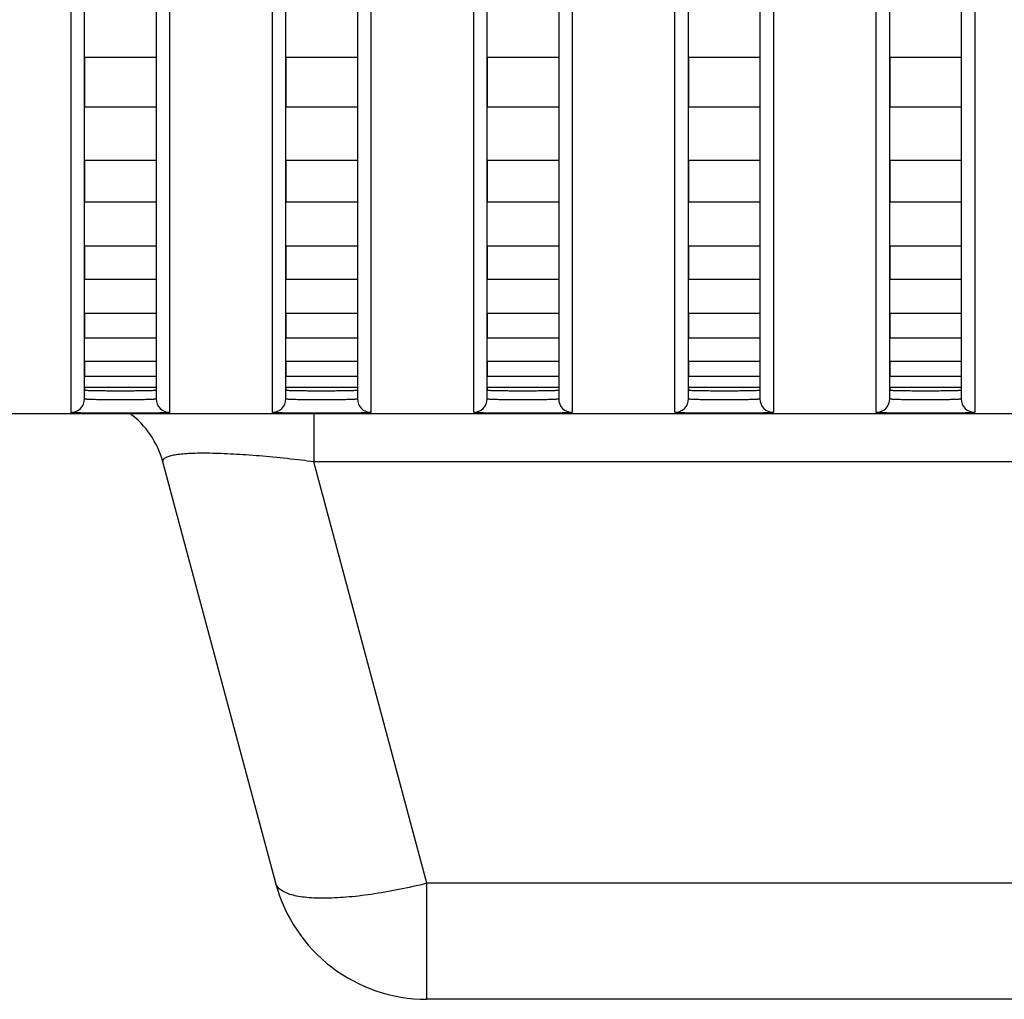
# Model space of a CAD drawing. Header units: millimetres. Extents: x -6054 to 364, y -1866 to 3094.
# Tile 323 of 360: x -3443 to -3421, y 1471 to 1493. Entities that reach past the tile are written whole.
import ezdxf

# ---------------------------------------------------------------- set-up
doc = ezdxf.new("R2010")
doc.units = ezdxf.units.MM
doc.header["$LTSCALE"] = 65.395
doc.layers.get('0').update_dxf_attribs({"linetype": 'CONTINUOUS'})

msp = doc.modelspace()

# ---------------------------------------------------------------- linework, layer by layer
at = {"linetype": 'Continuous'}
for p, q in [((-3441.723, 1484.478), (-3441.723, 1514.359)), ((-3440.123, 1514.359), (-3440.123, 1484.478)), ((-3437.223, 1484.478), (-3437.223, 1514.359)), ((-3435.623, 1514.359), (-3435.623, 1484.478)), ((-3432.723, 1484.478), (-3432.723, 1514.359)), ((-3431.123, 1514.359), (-3431.123, 1484.478)), ((-3428.223, 1484.478), (-3428.223, 1514.359)), ((-3426.623, 1514.359), (-3426.623, 1484.478)), ((-3423.723, 1484.478), (-3423.723, 1514.359)), ((-3422.123, 1514.359), (-3422.123, 1484.478)), ((-3442.023, 1484.178), (-3442.023, 1513.867)), ((-3439.823, 1513.867), (-3439.823, 1484.178)), ((-3437.523, 1484.178), (-3437.523, 1513.867)), ((-3435.323, 1513.867), (-3435.323, 1484.178)), ((-3433.023, 1484.178), (-3433.023, 1513.867)), ((-3430.823, 1513.867), (-3430.823, 1484.178)), ((-3428.523, 1484.178), (-3428.523, 1513.867)), ((-3426.323, 1513.867), (-3426.323, 1484.178)), ((-3424.023, 1484.178), (-3424.023, 1513.867)), ((-3421.823, 1513.867), (-3421.823, 1484.178)), ((-3440.123, 1492.112), (-3441.723, 1492.112)), ((-3440.123, 1492.112), (-3441.723, 1492.112)), ((-3441.723, 1492.112), (-3441.723, 1491.001)), ((-3441.723, 1492.112), (-3441.723, 1491.001)), ((-3440.123, 1492.112), (-3440.123, 1491.001)), ((-3440.123, 1492.112), (-3440.123, 1491.001)), ((-3435.623, 1492.112), (-3437.223, 1492.112)), ((-3435.623, 1492.112), (-3437.223, 1492.112)), ((-3437.223, 1492.112), (-3437.223, 1491.001)), ((-3437.223, 1492.112), (-3437.223, 1491.001)), ((-3435.623, 1492.112), (-3435.623, 1491.001)), ((-3435.623, 1492.112), (-3435.623, 1491.001)), ((-3431.123, 1492.112), (-3432.723, 1492.112)), ((-3431.123, 1492.112), (-3432.723, 1492.112)), ((-3432.723, 1492.112), (-3432.723, 1491.001)), ((-3432.723, 1492.112), (-3432.723, 1491.001)), ((-3431.123, 1492.112), (-3431.123, 1491.001)), ((-3431.123, 1492.112), (-3431.123, 1491.001)), ((-3426.623, 1492.112), (-3428.223, 1492.112)), ((-3426.623, 1492.112), (-3428.223, 1492.112)), ((-3428.223, 1492.112), (-3428.223, 1491.001)), ((-3428.223, 1492.112), (-3428.223, 1491.001)), ((-3426.623, 1492.112), (-3426.623, 1491.001)), ((-3426.623, 1492.112), (-3426.623, 1491.001)), ((-3422.123, 1492.112), (-3423.723, 1492.112)), ((-3422.123, 1492.112), (-3423.723, 1492.112)), ((-3423.723, 1492.112), (-3423.723, 1491.001)), ((-3423.723, 1492.112), (-3423.723, 1491.001)), ((-3422.123, 1492.112), (-3422.123, 1491.001)), ((-3422.123, 1492.112), (-3422.123, 1491.001)), ((-3440.123, 1491.001), (-3441.723, 1491.001)), ((-3440.123, 1491.001), (-3441.723, 1491.001)), ((-3435.623, 1491.001), (-3437.223, 1491.001)), ((-3435.623, 1491.001), (-3437.223, 1491.001)), ((-3431.123, 1491.001), (-3432.723, 1491.001)), ((-3431.123, 1491.001), (-3432.723, 1491.001)), ((-3426.623, 1491.001), (-3428.223, 1491.001)), ((-3426.623, 1491.001), (-3428.223, 1491.001)), ((-3422.123, 1491.001), (-3423.723, 1491.001)), ((-3422.123, 1491.001), (-3423.723, 1491.001)), ((-3440.123, 1489.808), (-3441.723, 1489.808)), ((-3440.123, 1489.808), (-3441.723, 1489.808)), ((-3441.723, 1489.808), (-3441.723, 1488.875)), ((-3441.723, 1489.808), (-3441.723, 1488.875)), ((-3440.123, 1489.808), (-3440.123, 1488.875)), ((-3440.123, 1489.808), (-3440.123, 1488.875)), ((-3435.623, 1489.808), (-3437.223, 1489.808)), ((-3435.623, 1489.808), (-3437.223, 1489.808)), ((-3437.223, 1489.808), (-3437.223, 1488.875)), ((-3437.223, 1489.808), (-3437.223, 1488.875)), ((-3435.623, 1489.808), (-3435.623, 1488.875)), ((-3435.623, 1489.808), (-3435.623, 1488.875)), ((-3431.123, 1489.808), (-3432.723, 1489.808)), ((-3431.123, 1489.808), (-3432.723, 1489.808)), ((-3432.723, 1489.808), (-3432.723, 1488.875)), ((-3432.723, 1489.808), (-3432.723, 1488.875)), ((-3431.123, 1489.808), (-3431.123, 1488.875)), ((-3431.123, 1489.808), (-3431.123, 1488.875)), ((-3426.623, 1489.808), (-3428.223, 1489.808)), ((-3426.623, 1489.808), (-3428.223, 1489.808)), ((-3428.223, 1489.808), (-3428.223, 1488.875)), ((-3428.223, 1489.808), (-3428.223, 1488.875)), ((-3426.623, 1489.808), (-3426.623, 1488.875)), ((-3426.623, 1489.808), (-3426.623, 1488.875)), ((-3422.123, 1489.808), (-3423.723, 1489.808)), ((-3422.123, 1489.808), (-3423.723, 1489.808)), ((-3423.723, 1489.808), (-3423.723, 1488.875)), ((-3423.723, 1489.808), (-3423.723, 1488.875)), ((-3422.123, 1489.808), (-3422.123, 1488.875)), ((-3422.123, 1489.808), (-3422.123, 1488.875)), ((-3440.123, 1488.875), (-3441.723, 1488.875)), ((-3440.123, 1488.875), (-3441.723, 1488.875)), ((-3435.623, 1488.875), (-3437.223, 1488.875)), ((-3435.623, 1488.875), (-3437.223, 1488.875)), ((-3431.123, 1488.875), (-3432.723, 1488.875)), ((-3431.123, 1488.875), (-3432.723, 1488.875)), ((-3426.623, 1488.875), (-3428.223, 1488.875)), ((-3426.623, 1488.875), (-3428.223, 1488.875)), ((-3422.123, 1488.875), (-3423.723, 1488.875)), ((-3422.123, 1488.875), (-3423.723, 1488.875)), ((-3440.123, 1487.894), (-3441.723, 1487.894)), ((-3440.123, 1487.894), (-3441.723, 1487.894)), ((-3441.723, 1487.894), (-3441.723, 1487.148)), ((-3441.723, 1487.894), (-3441.723, 1487.148)), ((-3440.123, 1487.894), (-3440.123, 1487.148)), ((-3440.123, 1487.894), (-3440.123, 1487.148)), ((-3435.623, 1487.894), (-3437.223, 1487.894)), ((-3435.623, 1487.894), (-3437.223, 1487.894)), ((-3437.223, 1487.894), (-3437.223, 1487.148)), ((-3437.223, 1487.894), (-3437.223, 1487.148)), ((-3435.623, 1487.894), (-3435.623, 1487.148)), ((-3435.623, 1487.894), (-3435.623, 1487.148)), ((-3431.123, 1487.894), (-3432.723, 1487.894)), ((-3431.123, 1487.894), (-3432.723, 1487.894)), ((-3432.723, 1487.894), (-3432.723, 1487.148)), ((-3432.723, 1487.894), (-3432.723, 1487.148)), ((-3431.123, 1487.894), (-3431.123, 1487.148)), ((-3431.123, 1487.894), (-3431.123, 1487.148)), ((-3426.623, 1487.894), (-3428.223, 1487.894)), ((-3426.623, 1487.894), (-3428.223, 1487.894)), ((-3428.223, 1487.894), (-3428.223, 1487.148)), ((-3428.223, 1487.894), (-3428.223, 1487.148)), ((-3426.623, 1487.894), (-3426.623, 1487.148)), ((-3426.623, 1487.894), (-3426.623, 1487.148)), ((-3422.123, 1487.894), (-3423.723, 1487.894)), ((-3422.123, 1487.894), (-3423.723, 1487.894)), ((-3423.723, 1487.894), (-3423.723, 1487.148)), ((-3423.723, 1487.894), (-3423.723, 1487.148)), ((-3422.123, 1487.894), (-3422.123, 1487.148)), ((-3422.123, 1487.894), (-3422.123, 1487.148)), ((-3440.123, 1487.148), (-3441.723, 1487.148)), ((-3440.123, 1487.148), (-3441.723, 1487.148)), ((-3435.623, 1487.148), (-3437.223, 1487.148)), ((-3435.623, 1487.148), (-3437.223, 1487.148)), ((-3431.123, 1487.148), (-3432.723, 1487.148)), ((-3431.123, 1487.148), (-3432.723, 1487.148)), ((-3426.623, 1487.148), (-3428.223, 1487.148)), ((-3426.623, 1487.148), (-3428.223, 1487.148)), ((-3422.123, 1487.148), (-3423.723, 1487.148)), ((-3422.123, 1487.148), (-3423.723, 1487.148)), ((-3440.123, 1486.389), (-3441.723, 1486.389)), ((-3440.123, 1486.389), (-3441.723, 1486.389)), ((-3441.723, 1486.389), (-3441.723, 1485.837)), ((-3441.723, 1486.389), (-3441.723, 1485.837)), ((-3440.123, 1486.389), (-3440.123, 1485.837)), ((-3440.123, 1486.389), (-3440.123, 1485.837)), ((-3435.623, 1486.389), (-3437.223, 1486.389)), ((-3435.623, 1486.389), (-3437.223, 1486.389)), ((-3437.223, 1486.389), (-3437.223, 1485.837)), ((-3437.223, 1486.389), (-3437.223, 1485.837)), ((-3435.623, 1486.389), (-3435.623, 1485.837)), ((-3435.623, 1486.389), (-3435.623, 1485.837)), ((-3431.123, 1486.389), (-3432.723, 1486.389)), ((-3431.123, 1486.389), (-3432.723, 1486.389)), ((-3432.723, 1486.389), (-3432.723, 1485.837)), ((-3432.723, 1486.389), (-3432.723, 1485.837)), ((-3431.123, 1486.389), (-3431.123, 1485.837)), ((-3431.123, 1486.389), (-3431.123, 1485.837)), ((-3426.623, 1486.389), (-3428.223, 1486.389)), ((-3426.623, 1486.389), (-3428.223, 1486.389)), ((-3428.223, 1486.389), (-3428.223, 1485.837)), ((-3428.223, 1486.389), (-3428.223, 1485.837)), ((-3426.623, 1486.389), (-3426.623, 1485.837)), ((-3426.623, 1486.389), (-3426.623, 1485.837)), ((-3422.123, 1486.389), (-3423.723, 1486.389)), ((-3422.123, 1486.389), (-3423.723, 1486.389)), ((-3423.723, 1486.389), (-3423.723, 1485.837)), ((-3423.723, 1486.389), (-3423.723, 1485.837)), ((-3422.123, 1486.389), (-3422.123, 1485.837)), ((-3422.123, 1486.389), (-3422.123, 1485.837)), ((-3440.123, 1485.837), (-3441.723, 1485.837)), ((-3440.123, 1485.837), (-3441.723, 1485.837)), ((-3435.623, 1485.837), (-3437.223, 1485.837)), ((-3435.623, 1485.837), (-3437.223, 1485.837)), ((-3431.123, 1485.837), (-3432.723, 1485.837)), ((-3431.123, 1485.837), (-3432.723, 1485.837)), ((-3426.623, 1485.837), (-3428.223, 1485.837)), ((-3426.623, 1485.837), (-3428.223, 1485.837)), ((-3422.123, 1485.837), (-3423.723, 1485.837)), ((-3422.123, 1485.837), (-3423.723, 1485.837)), ((-3440.123, 1485.315), (-3441.723, 1485.315)), ((-3440.123, 1485.315), (-3441.723, 1485.315)), ((-3441.723, 1485.315), (-3441.723, 1484.98)), ((-3441.723, 1485.315), (-3441.723, 1484.98)), ((-3440.123, 1485.315), (-3440.123, 1484.98)), ((-3440.123, 1485.315), (-3440.123, 1484.98)), ((-3435.623, 1485.315), (-3437.223, 1485.315)), ((-3435.623, 1485.315), (-3437.223, 1485.315)), ((-3437.223, 1485.315), (-3437.223, 1484.98)), ((-3437.223, 1485.315), (-3437.223, 1484.98)), ((-3435.623, 1485.315), (-3435.623, 1484.98)), ((-3435.623, 1485.315), (-3435.623, 1484.98)), ((-3431.123, 1485.315), (-3432.723, 1485.315)), ((-3431.123, 1485.315), (-3432.723, 1485.315)), ((-3432.723, 1485.315), (-3432.723, 1484.98)), ((-3432.723, 1485.315), (-3432.723, 1484.98)), ((-3431.123, 1485.315), (-3431.123, 1484.98)), ((-3431.123, 1485.315), (-3431.123, 1484.98)), ((-3426.623, 1485.315), (-3428.223, 1485.315)), ((-3426.623, 1485.315), (-3428.223, 1485.315)), ((-3428.223, 1485.315), (-3428.223, 1484.98)), ((-3428.223, 1485.315), (-3428.223, 1484.98)), ((-3426.623, 1485.315), (-3426.623, 1484.98)), ((-3426.623, 1485.315), (-3426.623, 1484.98)), ((-3422.123, 1485.315), (-3423.723, 1485.315)), ((-3422.123, 1485.315), (-3423.723, 1485.315)), ((-3423.723, 1485.315), (-3423.723, 1484.98)), ((-3423.723, 1485.315), (-3423.723, 1484.98)), ((-3422.123, 1485.315), (-3422.123, 1484.98)), ((-3422.123, 1485.315), (-3422.123, 1484.98)), ((-3440.123, 1484.98), (-3441.723, 1484.98)), ((-3440.123, 1484.98), (-3441.723, 1484.98)), ((-3435.623, 1484.98), (-3437.223, 1484.98)), ((-3435.623, 1484.98), (-3437.223, 1484.98)), ((-3431.123, 1484.98), (-3432.723, 1484.98)), ((-3431.123, 1484.98), (-3432.723, 1484.98)), ((-3426.623, 1484.98), (-3428.223, 1484.98)), ((-3426.623, 1484.98), (-3428.223, 1484.98)), ((-3422.123, 1484.98), (-3423.723, 1484.98)), ((-3422.123, 1484.98), (-3423.723, 1484.98)), ((-3440.123, 1484.731), (-3441.723, 1484.731)), ((-3440.123, 1484.731), (-3441.723, 1484.731)), ((-3441.723, 1484.731), (-3441.723, 1484.678)), ((-3441.723, 1484.731), (-3441.723, 1484.678)), ((-3440.123, 1484.731), (-3440.123, 1484.678)), ((-3440.123, 1484.731), (-3440.123, 1484.678)), ((-3435.623, 1484.731), (-3437.223, 1484.731)), ((-3435.623, 1484.731), (-3437.223, 1484.731)), ((-3437.223, 1484.731), (-3437.223, 1484.678)), ((-3437.223, 1484.731), (-3437.223, 1484.678)), ((-3435.623, 1484.731), (-3435.623, 1484.678)), ((-3435.623, 1484.731), (-3435.623, 1484.678)), ((-3431.123, 1484.731), (-3432.723, 1484.731)), ((-3431.123, 1484.731), (-3432.723, 1484.731)), ((-3432.723, 1484.731), (-3432.723, 1484.678)), ((-3432.723, 1484.731), (-3432.723, 1484.678)), ((-3431.123, 1484.731), (-3431.123, 1484.678)), ((-3431.123, 1484.731), (-3431.123, 1484.678)), ((-3426.623, 1484.731), (-3428.223, 1484.731)), ((-3426.623, 1484.731), (-3428.223, 1484.731)), ((-3428.223, 1484.731), (-3428.223, 1484.678)), ((-3428.223, 1484.731), (-3428.223, 1484.678)), ((-3426.623, 1484.731), (-3426.623, 1484.678)), ((-3426.623, 1484.731), (-3426.623, 1484.678)), ((-3422.123, 1484.731), (-3423.723, 1484.731)), ((-3422.123, 1484.731), (-3423.723, 1484.731)), ((-3423.723, 1484.731), (-3423.723, 1484.678)), ((-3423.723, 1484.731), (-3423.723, 1484.678)), ((-3422.123, 1484.731), (-3422.123, 1484.678)), ((-3422.123, 1484.731), (-3422.123, 1484.678)), ((-4432.673, 1484.154), (-3353.673, 1484.154)), ((-3436.595, 1484.154), (-3436.595, 1483.071)), ((-3437.45, 1473.648), (-3439.975, 1483.071)), ((-3342.59, 1483.071), (-3436.595, 1483.071)), ((-3434.07, 1473.648), (-3436.595, 1483.071)), ((-3398.973, 1473.648), (-3434.07, 1473.648)), ((-3434.07, 1471.054), (-3434.07, 1473.648)), ((-3398.973, 1471.054), (-3434.07, 1471.054))]:
    msp.add_line(p, q, dxfattribs=at)
for centre, radius, start, end in [((-3442.023, 1484.478), 0.3, 269.9896, 359.9896), ((-3439.823, 1484.478), 0.3, 180.0104, 270.0104), ((-3437.523, 1484.478), 0.3, 269.9896, 359.9896), ((-3435.323, 1484.478), 0.3, 180.0104, 270.0104), ((-3433.023, 1484.478), 0.3, 269.9896, 359.9896), ((-3430.823, 1484.478), 0.3, 180.0104, 270.0104), ((-3428.523, 1484.478), 0.3, 269.9896, 359.9896), ((-3426.323, 1484.478), 0.3, 180.0104, 270.0104), ((-3424.023, 1484.478), 0.3, 269.9896, 359.9896), ((-3421.823, 1484.478), 0.3, 180.0104, 270.0104), ((-3441.907, 1482.554), 2, 15, 53.1455), ((-3440.482, 1452.994), 30.327, 82.6346, 83.1761), ((-3434.07, 1474.554), 3.5, 195, 270)]:
    msp.add_arc(centre, radius, start, end, dxfattribs=at)
for points, knots in [([(-3441.723, 1484.678), (-3441.723, 1484.676), (-3441.716, 1484.675), (-3441.706, 1484.673), (-3441.686, 1484.672), (-3441.66, 1484.67), (-3441.626, 1484.668), (-3441.569, 1484.667), (-3441.482, 1484.665), (-3441.362, 1484.663), (-3441.225, 1484.662), (-3441.077, 1484.661), (-3440.923, 1484.661), (-3440.769, 1484.661), (-3440.621, 1484.662), (-3440.484, 1484.663), (-3440.365, 1484.665), (-3440.278, 1484.667), (-3440.22, 1484.668), (-3440.186, 1484.67), (-3440.16, 1484.672), (-3440.14, 1484.673), (-3440.131, 1484.675), (-3440.123, 1484.676), (-3440.123, 1484.678)], [0, 0, 0, 0, 0.002721, 0.01001, 0.021969, 0.038509, 0.059481, 0.084689, 0.146812, 0.222502, 0.308855, 0.402555, 0.5, 0.597445, 0.691145, 0.777498, 0.853188, 0.915311, 0.940519, 0.961491, 0.978031, 0.98999, 0.997279, 1, 1, 1, 1]), ([(-3441.723, 1484.678), (-3441.723, 1484.676), (-3441.716, 1484.675), (-3441.706, 1484.673), (-3441.686, 1484.672), (-3441.66, 1484.67), (-3441.626, 1484.668), (-3441.569, 1484.667), (-3441.482, 1484.665), (-3441.362, 1484.663), (-3441.225, 1484.662), (-3441.077, 1484.661), (-3440.923, 1484.661), (-3440.769, 1484.661), (-3440.621, 1484.662), (-3440.484, 1484.663), (-3440.365, 1484.665), (-3440.278, 1484.667), (-3440.22, 1484.668), (-3440.186, 1484.67), (-3440.16, 1484.672), (-3440.14, 1484.673), (-3440.131, 1484.675), (-3440.123, 1484.676), (-3440.123, 1484.678)], [0, 0, 0, 0, 0.002721, 0.01001, 0.021969, 0.038509, 0.059481, 0.084689, 0.146812, 0.222502, 0.308855, 0.402555, 0.5, 0.597445, 0.691145, 0.777498, 0.853188, 0.915311, 0.940519, 0.961491, 0.978031, 0.98999, 0.997279, 1, 1, 1, 1]), ([(-3441.723, 1484.678), (-3441.723, 1484.676), (-3441.716, 1484.675), (-3441.706, 1484.673), (-3441.686, 1484.672), (-3441.66, 1484.67), (-3441.626, 1484.668), (-3441.569, 1484.667), (-3441.482, 1484.665), (-3441.362, 1484.663), (-3441.225, 1484.662), (-3441.077, 1484.661), (-3440.923, 1484.661), (-3440.769, 1484.661), (-3440.621, 1484.662), (-3440.484, 1484.663), (-3440.365, 1484.665), (-3440.278, 1484.667), (-3440.22, 1484.668), (-3440.186, 1484.67), (-3440.16, 1484.672), (-3440.14, 1484.673), (-3440.131, 1484.675), (-3440.123, 1484.676), (-3440.123, 1484.678)], [0, 0, 0, 0, 0.002721, 0.01001, 0.021969, 0.038509, 0.059481, 0.084689, 0.146812, 0.222502, 0.308855, 0.402555, 0.5, 0.597445, 0.691145, 0.777498, 0.853188, 0.915311, 0.940519, 0.961491, 0.978031, 0.98999, 0.997279, 1, 1, 1, 1]), ([(-3437.223, 1484.678), (-3437.223, 1484.676), (-3437.216, 1484.675), (-3437.206, 1484.673), (-3437.186, 1484.672), (-3437.16, 1484.67), (-3437.126, 1484.668), (-3437.069, 1484.667), (-3436.982, 1484.665), (-3436.862, 1484.663), (-3436.725, 1484.662), (-3436.577, 1484.661), (-3436.423, 1484.661), (-3436.269, 1484.661), (-3436.121, 1484.662), (-3435.984, 1484.663), (-3435.865, 1484.665), (-3435.778, 1484.667), (-3435.72, 1484.668), (-3435.686, 1484.67), (-3435.66, 1484.672), (-3435.64, 1484.673), (-3435.631, 1484.675), (-3435.623, 1484.676), (-3435.623, 1484.678)], [0, 0, 0, 0, 0.002721, 0.01001, 0.021969, 0.038509, 0.059481, 0.084689, 0.146812, 0.222502, 0.308855, 0.402555, 0.5, 0.597445, 0.691145, 0.777498, 0.853188, 0.915311, 0.940519, 0.961491, 0.978031, 0.98999, 0.997279, 1, 1, 1, 1]), ([(-3437.223, 1484.678), (-3437.223, 1484.676), (-3437.216, 1484.675), (-3437.206, 1484.673), (-3437.186, 1484.672), (-3437.16, 1484.67), (-3437.126, 1484.668), (-3437.069, 1484.667), (-3436.982, 1484.665), (-3436.862, 1484.663), (-3436.725, 1484.662), (-3436.577, 1484.661), (-3436.423, 1484.661), (-3436.269, 1484.661), (-3436.121, 1484.662), (-3435.984, 1484.663), (-3435.865, 1484.665), (-3435.778, 1484.667), (-3435.72, 1484.668), (-3435.686, 1484.67), (-3435.66, 1484.672), (-3435.64, 1484.673), (-3435.631, 1484.675), (-3435.623, 1484.676), (-3435.623, 1484.678)], [0, 0, 0, 0, 0.002721, 0.01001, 0.021969, 0.038509, 0.059481, 0.084689, 0.146812, 0.222502, 0.308855, 0.402555, 0.5, 0.597445, 0.691145, 0.777498, 0.853188, 0.915311, 0.940519, 0.961491, 0.978031, 0.98999, 0.997279, 1, 1, 1, 1]), ([(-3437.223, 1484.678), (-3437.223, 1484.676), (-3437.216, 1484.675), (-3437.206, 1484.673), (-3437.186, 1484.672), (-3437.16, 1484.67), (-3437.126, 1484.668), (-3437.069, 1484.667), (-3436.982, 1484.665), (-3436.862, 1484.663), (-3436.725, 1484.662), (-3436.577, 1484.661), (-3436.423, 1484.661), (-3436.269, 1484.661), (-3436.121, 1484.662), (-3435.984, 1484.663), (-3435.865, 1484.665), (-3435.778, 1484.667), (-3435.72, 1484.668), (-3435.686, 1484.67), (-3435.66, 1484.672), (-3435.64, 1484.673), (-3435.631, 1484.675), (-3435.623, 1484.676), (-3435.623, 1484.678)], [0, 0, 0, 0, 0.002721, 0.01001, 0.021969, 0.038509, 0.059481, 0.084689, 0.146812, 0.222502, 0.308855, 0.402555, 0.5, 0.597445, 0.691145, 0.777498, 0.853188, 0.915311, 0.940519, 0.961491, 0.978031, 0.98999, 0.997279, 1, 1, 1, 1]), ([(-3432.723, 1484.678), (-3432.723, 1484.676), (-3432.716, 1484.675), (-3432.706, 1484.673), (-3432.686, 1484.672), (-3432.66, 1484.67), (-3432.626, 1484.668), (-3432.569, 1484.667), (-3432.482, 1484.665), (-3432.362, 1484.663), (-3432.225, 1484.662), (-3432.077, 1484.661), (-3431.923, 1484.661), (-3431.769, 1484.661), (-3431.621, 1484.662), (-3431.484, 1484.663), (-3431.365, 1484.665), (-3431.278, 1484.667), (-3431.22, 1484.668), (-3431.186, 1484.67), (-3431.16, 1484.672), (-3431.14, 1484.673), (-3431.131, 1484.675), (-3431.123, 1484.676), (-3431.123, 1484.678)], [0, 0, 0, 0, 0.002721, 0.01001, 0.021969, 0.038509, 0.059481, 0.084689, 0.146812, 0.222502, 0.308855, 0.402555, 0.5, 0.597445, 0.691145, 0.777498, 0.853188, 0.915311, 0.940519, 0.961491, 0.978031, 0.98999, 0.997279, 1, 1, 1, 1]), ([(-3432.723, 1484.678), (-3432.723, 1484.676), (-3432.716, 1484.675), (-3432.706, 1484.673), (-3432.686, 1484.672), (-3432.66, 1484.67), (-3432.626, 1484.668), (-3432.569, 1484.667), (-3432.482, 1484.665), (-3432.362, 1484.663), (-3432.225, 1484.662), (-3432.077, 1484.661), (-3431.923, 1484.661), (-3431.769, 1484.661), (-3431.621, 1484.662), (-3431.484, 1484.663), (-3431.365, 1484.665), (-3431.278, 1484.667), (-3431.22, 1484.668), (-3431.186, 1484.67), (-3431.16, 1484.672), (-3431.14, 1484.673), (-3431.131, 1484.675), (-3431.123, 1484.676), (-3431.123, 1484.678)], [0, 0, 0, 0, 0.002721, 0.01001, 0.021969, 0.038509, 0.059481, 0.084689, 0.146812, 0.222502, 0.308855, 0.402555, 0.5, 0.597445, 0.691145, 0.777498, 0.853188, 0.915311, 0.940519, 0.961491, 0.978031, 0.98999, 0.997279, 1, 1, 1, 1]), ([(-3432.723, 1484.678), (-3432.723, 1484.676), (-3432.716, 1484.675), (-3432.706, 1484.673), (-3432.686, 1484.672), (-3432.66, 1484.67), (-3432.626, 1484.668), (-3432.569, 1484.667), (-3432.482, 1484.665), (-3432.362, 1484.663), (-3432.225, 1484.662), (-3432.077, 1484.661), (-3431.923, 1484.661), (-3431.769, 1484.661), (-3431.621, 1484.662), (-3431.484, 1484.663), (-3431.365, 1484.665), (-3431.278, 1484.667), (-3431.22, 1484.668), (-3431.186, 1484.67), (-3431.16, 1484.672), (-3431.14, 1484.673), (-3431.131, 1484.675), (-3431.123, 1484.676), (-3431.123, 1484.678)], [0, 0, 0, 0, 0.002721, 0.01001, 0.021969, 0.038509, 0.059481, 0.084689, 0.146812, 0.222502, 0.308855, 0.402555, 0.5, 0.597445, 0.691145, 0.777498, 0.853188, 0.915311, 0.940519, 0.961491, 0.978031, 0.98999, 0.997279, 1, 1, 1, 1]), ([(-3428.223, 1484.678), (-3428.223, 1484.676), (-3428.216, 1484.675), (-3428.206, 1484.673), (-3428.186, 1484.672), (-3428.16, 1484.67), (-3428.126, 1484.668), (-3428.069, 1484.667), (-3427.982, 1484.665), (-3427.862, 1484.663), (-3427.725, 1484.662), (-3427.577, 1484.661), (-3427.423, 1484.661), (-3427.269, 1484.661), (-3427.121, 1484.662), (-3426.984, 1484.663), (-3426.865, 1484.665), (-3426.778, 1484.667), (-3426.72, 1484.668), (-3426.686, 1484.67), (-3426.66, 1484.672), (-3426.64, 1484.673), (-3426.631, 1484.675), (-3426.623, 1484.676), (-3426.623, 1484.678)], [0, 0, 0, 0, 0.002721, 0.01001, 0.021969, 0.038509, 0.059481, 0.084689, 0.146812, 0.222502, 0.308855, 0.402555, 0.5, 0.597445, 0.691145, 0.777498, 0.853188, 0.915311, 0.940519, 0.961491, 0.978031, 0.98999, 0.997279, 1, 1, 1, 1]), ([(-3428.223, 1484.678), (-3428.223, 1484.676), (-3428.216, 1484.675), (-3428.206, 1484.673), (-3428.186, 1484.672), (-3428.16, 1484.67), (-3428.126, 1484.668), (-3428.069, 1484.667), (-3427.982, 1484.665), (-3427.862, 1484.663), (-3427.725, 1484.662), (-3427.577, 1484.661), (-3427.423, 1484.661), (-3427.269, 1484.661), (-3427.121, 1484.662), (-3426.984, 1484.663), (-3426.865, 1484.665), (-3426.778, 1484.667), (-3426.72, 1484.668), (-3426.686, 1484.67), (-3426.66, 1484.672), (-3426.64, 1484.673), (-3426.631, 1484.675), (-3426.623, 1484.676), (-3426.623, 1484.678)], [0, 0, 0, 0, 0.002721, 0.01001, 0.021969, 0.038509, 0.059481, 0.084689, 0.146812, 0.222502, 0.308855, 0.402555, 0.5, 0.597445, 0.691145, 0.777498, 0.853188, 0.915311, 0.940519, 0.961491, 0.978031, 0.98999, 0.997279, 1, 1, 1, 1]), ([(-3428.223, 1484.678), (-3428.223, 1484.676), (-3428.216, 1484.675), (-3428.206, 1484.673), (-3428.186, 1484.672), (-3428.16, 1484.67), (-3428.126, 1484.668), (-3428.069, 1484.667), (-3427.982, 1484.665), (-3427.862, 1484.663), (-3427.725, 1484.662), (-3427.577, 1484.661), (-3427.423, 1484.661), (-3427.269, 1484.661), (-3427.121, 1484.662), (-3426.984, 1484.663), (-3426.865, 1484.665), (-3426.778, 1484.667), (-3426.72, 1484.668), (-3426.686, 1484.67), (-3426.66, 1484.672), (-3426.64, 1484.673), (-3426.631, 1484.675), (-3426.623, 1484.676), (-3426.623, 1484.678)], [0, 0, 0, 0, 0.002721, 0.01001, 0.021969, 0.038509, 0.059481, 0.084689, 0.146812, 0.222502, 0.308855, 0.402555, 0.5, 0.597445, 0.691145, 0.777498, 0.853188, 0.915311, 0.940519, 0.961491, 0.978031, 0.98999, 0.997279, 1, 1, 1, 1]), ([(-3423.723, 1484.678), (-3423.723, 1484.676), (-3423.716, 1484.675), (-3423.706, 1484.673), (-3423.686, 1484.672), (-3423.66, 1484.67), (-3423.626, 1484.668), (-3423.569, 1484.667), (-3423.482, 1484.665), (-3423.362, 1484.663), (-3423.225, 1484.662), (-3423.077, 1484.661), (-3422.923, 1484.661), (-3422.769, 1484.661), (-3422.621, 1484.662), (-3422.484, 1484.663), (-3422.365, 1484.665), (-3422.278, 1484.667), (-3422.22, 1484.668), (-3422.186, 1484.67), (-3422.16, 1484.672), (-3422.14, 1484.673), (-3422.131, 1484.675), (-3422.123, 1484.676), (-3422.123, 1484.678)], [0, 0, 0, 0, 0.002721, 0.01001, 0.021969, 0.038509, 0.059481, 0.084689, 0.146812, 0.222502, 0.308855, 0.402555, 0.5, 0.597445, 0.691145, 0.777498, 0.853188, 0.915311, 0.940519, 0.961491, 0.978031, 0.98999, 0.997279, 1, 1, 1, 1]), ([(-3423.723, 1484.678), (-3423.723, 1484.676), (-3423.716, 1484.675), (-3423.706, 1484.673), (-3423.686, 1484.672), (-3423.66, 1484.67), (-3423.626, 1484.668), (-3423.569, 1484.667), (-3423.482, 1484.665), (-3423.362, 1484.663), (-3423.225, 1484.662), (-3423.077, 1484.661), (-3422.923, 1484.661), (-3422.769, 1484.661), (-3422.621, 1484.662), (-3422.484, 1484.663), (-3422.365, 1484.665), (-3422.278, 1484.667), (-3422.22, 1484.668), (-3422.186, 1484.67), (-3422.16, 1484.672), (-3422.14, 1484.673), (-3422.131, 1484.675), (-3422.123, 1484.676), (-3422.123, 1484.678)], [0, 0, 0, 0, 0.002721, 0.01001, 0.021969, 0.038509, 0.059481, 0.084689, 0.146812, 0.222502, 0.308855, 0.402555, 0.5, 0.597445, 0.691145, 0.777498, 0.853188, 0.915311, 0.940519, 0.961491, 0.978031, 0.98999, 0.997279, 1, 1, 1, 1]), ([(-3423.723, 1484.678), (-3423.723, 1484.676), (-3423.716, 1484.675), (-3423.706, 1484.673), (-3423.686, 1484.672), (-3423.66, 1484.67), (-3423.626, 1484.668), (-3423.569, 1484.667), (-3423.482, 1484.665), (-3423.362, 1484.663), (-3423.225, 1484.662), (-3423.077, 1484.661), (-3422.923, 1484.661), (-3422.769, 1484.661), (-3422.621, 1484.662), (-3422.484, 1484.663), (-3422.365, 1484.665), (-3422.278, 1484.667), (-3422.22, 1484.668), (-3422.186, 1484.67), (-3422.16, 1484.672), (-3422.14, 1484.673), (-3422.131, 1484.675), (-3422.123, 1484.676), (-3422.123, 1484.678)], [0, 0, 0, 0, 0.002721, 0.01001, 0.021969, 0.038509, 0.059481, 0.084689, 0.146812, 0.222502, 0.308855, 0.402555, 0.5, 0.597445, 0.691145, 0.777498, 0.853188, 0.915311, 0.940519, 0.961491, 0.978031, 0.98999, 0.997279, 1, 1, 1, 1]), ([(-3440.123, 1484.478), (-3440.123, 1484.476), (-3440.13, 1484.474), (-3440.14, 1484.472), (-3440.16, 1484.47), (-3440.2, 1484.467), (-3440.267, 1484.464), (-3440.365, 1484.461), (-3440.484, 1484.459), (-3440.621, 1484.458), (-3440.769, 1484.457), (-3440.923, 1484.457), (-3441.077, 1484.457), (-3441.225, 1484.458), (-3441.362, 1484.459), (-3441.482, 1484.461), (-3441.58, 1484.464), (-3441.647, 1484.467), (-3441.686, 1484.47), (-3441.706, 1484.472), (-3441.716, 1484.474), (-3441.723, 1484.476), (-3441.723, 1484.478)], [0, 0, 0, 0, 0.002976, 0.01034, 0.022326, 0.038871, 0.085025, 0.147098, 0.222725, 0.309008, 0.402632, 0.499999, 0.597367, 0.690991, 0.777274, 0.852901, 0.914974, 0.961128, 0.977674, 0.98966, 0.997024, 1, 1, 1, 1]), ([(-3435.623, 1484.478), (-3435.623, 1484.476), (-3435.63, 1484.474), (-3435.64, 1484.472), (-3435.66, 1484.47), (-3435.7, 1484.467), (-3435.767, 1484.464), (-3435.865, 1484.461), (-3435.984, 1484.459), (-3436.121, 1484.458), (-3436.269, 1484.457), (-3436.423, 1484.457), (-3436.577, 1484.457), (-3436.725, 1484.458), (-3436.862, 1484.459), (-3436.982, 1484.461), (-3437.08, 1484.464), (-3437.147, 1484.467), (-3437.186, 1484.47), (-3437.206, 1484.472), (-3437.216, 1484.474), (-3437.223, 1484.476), (-3437.223, 1484.478)], [0, 0, 0, 0, 0.002976, 0.01034, 0.022326, 0.038871, 0.085025, 0.147098, 0.222725, 0.309008, 0.402632, 0.499999, 0.597367, 0.690991, 0.777274, 0.852901, 0.914974, 0.961128, 0.977674, 0.98966, 0.997024, 1, 1, 1, 1]), ([(-3431.123, 1484.478), (-3431.123, 1484.476), (-3431.13, 1484.474), (-3431.14, 1484.472), (-3431.16, 1484.47), (-3431.2, 1484.467), (-3431.267, 1484.464), (-3431.365, 1484.461), (-3431.484, 1484.459), (-3431.621, 1484.458), (-3431.769, 1484.457), (-3431.923, 1484.457), (-3432.077, 1484.457), (-3432.225, 1484.458), (-3432.362, 1484.459), (-3432.482, 1484.461), (-3432.58, 1484.464), (-3432.647, 1484.467), (-3432.686, 1484.47), (-3432.706, 1484.472), (-3432.716, 1484.474), (-3432.723, 1484.476), (-3432.723, 1484.478)], [0, 0, 0, 0, 0.002976, 0.01034, 0.022326, 0.038871, 0.085025, 0.147098, 0.222725, 0.309008, 0.402632, 0.499999, 0.597367, 0.690991, 0.777274, 0.852901, 0.914974, 0.961128, 0.977674, 0.98966, 0.997024, 1, 1, 1, 1]), ([(-3426.623, 1484.478), (-3426.623, 1484.476), (-3426.63, 1484.474), (-3426.64, 1484.472), (-3426.66, 1484.47), (-3426.7, 1484.467), (-3426.767, 1484.464), (-3426.865, 1484.461), (-3426.984, 1484.459), (-3427.121, 1484.458), (-3427.269, 1484.457), (-3427.423, 1484.457), (-3427.577, 1484.457), (-3427.725, 1484.458), (-3427.862, 1484.459), (-3427.982, 1484.461), (-3428.08, 1484.464), (-3428.147, 1484.467), (-3428.186, 1484.47), (-3428.206, 1484.472), (-3428.216, 1484.474), (-3428.223, 1484.476), (-3428.223, 1484.478)], [0, 0, 0, 0, 0.002976, 0.01034, 0.022326, 0.038871, 0.085025, 0.147098, 0.222725, 0.309008, 0.402632, 0.499999, 0.597367, 0.690991, 0.777274, 0.852901, 0.914974, 0.961128, 0.977674, 0.98966, 0.997024, 1, 1, 1, 1]), ([(-3422.123, 1484.478), (-3422.123, 1484.476), (-3422.13, 1484.474), (-3422.14, 1484.472), (-3422.16, 1484.47), (-3422.2, 1484.467), (-3422.267, 1484.464), (-3422.365, 1484.461), (-3422.484, 1484.459), (-3422.621, 1484.458), (-3422.769, 1484.457), (-3422.923, 1484.457), (-3423.077, 1484.457), (-3423.225, 1484.458), (-3423.362, 1484.459), (-3423.482, 1484.461), (-3423.58, 1484.464), (-3423.647, 1484.467), (-3423.686, 1484.47), (-3423.706, 1484.472), (-3423.716, 1484.474), (-3423.723, 1484.476), (-3423.723, 1484.478)], [0, 0, 0, 0, 0.002976, 0.01034, 0.022326, 0.038871, 0.085025, 0.147098, 0.222725, 0.309008, 0.402632, 0.499999, 0.597367, 0.690991, 0.777274, 0.852901, 0.914974, 0.961128, 0.977674, 0.98966, 0.997024, 1, 1, 1, 1]), ([(-3439.823, 1484.178), (-3439.823, 1484.176), (-3439.833, 1484.175), (-3439.846, 1484.172), (-3439.874, 1484.17), (-3439.91, 1484.168), (-3439.956, 1484.166), (-3440.035, 1484.163), (-3440.154, 1484.161), (-3440.319, 1484.159), (-3440.507, 1484.158), (-3440.711, 1484.157), (-3440.923, 1484.157), (-3441.135, 1484.157), (-3441.339, 1484.158), (-3441.527, 1484.159), (-3441.692, 1484.161), (-3441.811, 1484.163), (-3441.891, 1484.166), (-3441.937, 1484.168), (-3441.972, 1484.17), (-3442, 1484.172), (-3442.013, 1484.175), (-3442.023, 1484.176), (-3442.023, 1484.178)], [0, 0, 0, 0, 0.002716, 0.009974, 0.021884, 0.038363, 0.059267, 0.084407, 0.146421, 0.222076, 0.308492, 0.402345, 0.499999, 0.597653, 0.691507, 0.777923, 0.853578, 0.915592, 0.940732, 0.961637, 0.978116, 0.990026, 0.997284, 1, 1, 1, 1]), ([(-3435.323, 1484.178), (-3435.323, 1484.176), (-3435.333, 1484.175), (-3435.346, 1484.172), (-3435.374, 1484.17), (-3435.41, 1484.168), (-3435.456, 1484.166), (-3435.535, 1484.163), (-3435.654, 1484.161), (-3435.819, 1484.159), (-3436.007, 1484.158), (-3436.211, 1484.157), (-3436.423, 1484.157), (-3436.635, 1484.157), (-3436.839, 1484.158), (-3437.027, 1484.159), (-3437.192, 1484.161), (-3437.311, 1484.163), (-3437.391, 1484.166), (-3437.437, 1484.168), (-3437.472, 1484.17), (-3437.5, 1484.172), (-3437.513, 1484.175), (-3437.523, 1484.176), (-3437.523, 1484.178)], [0, 0, 0, 0, 0.002716, 0.009974, 0.021884, 0.038363, 0.059267, 0.084407, 0.146421, 0.222076, 0.308492, 0.402345, 0.499999, 0.597653, 0.691507, 0.777923, 0.853578, 0.915592, 0.940732, 0.961637, 0.978116, 0.990026, 0.997284, 1, 1, 1, 1]), ([(-3430.823, 1484.178), (-3430.823, 1484.176), (-3430.833, 1484.175), (-3430.846, 1484.172), (-3430.874, 1484.17), (-3430.91, 1484.168), (-3430.956, 1484.166), (-3431.035, 1484.163), (-3431.154, 1484.161), (-3431.319, 1484.159), (-3431.507, 1484.158), (-3431.711, 1484.157), (-3431.923, 1484.157), (-3432.135, 1484.157), (-3432.339, 1484.158), (-3432.527, 1484.159), (-3432.692, 1484.161), (-3432.811, 1484.163), (-3432.891, 1484.166), (-3432.937, 1484.168), (-3432.972, 1484.17), (-3433, 1484.172), (-3433.013, 1484.175), (-3433.023, 1484.176), (-3433.023, 1484.178)], [0, 0, 0, 0, 0.002716, 0.009974, 0.021884, 0.038363, 0.059267, 0.084407, 0.146421, 0.222076, 0.308492, 0.402345, 0.499999, 0.597653, 0.691507, 0.777923, 0.853578, 0.915592, 0.940732, 0.961637, 0.978116, 0.990026, 0.997284, 1, 1, 1, 1]), ([(-3426.323, 1484.178), (-3426.323, 1484.176), (-3426.333, 1484.175), (-3426.346, 1484.172), (-3426.374, 1484.17), (-3426.41, 1484.168), (-3426.456, 1484.166), (-3426.535, 1484.163), (-3426.654, 1484.161), (-3426.819, 1484.159), (-3427.007, 1484.158), (-3427.211, 1484.157), (-3427.423, 1484.157), (-3427.635, 1484.157), (-3427.839, 1484.158), (-3428.027, 1484.159), (-3428.192, 1484.161), (-3428.311, 1484.163), (-3428.391, 1484.166), (-3428.437, 1484.168), (-3428.472, 1484.17), (-3428.5, 1484.172), (-3428.513, 1484.175), (-3428.523, 1484.176), (-3428.523, 1484.178)], [0, 0, 0, 0, 0.002716, 0.009974, 0.021884, 0.038363, 0.059267, 0.084407, 0.146421, 0.222076, 0.308492, 0.402345, 0.499999, 0.597653, 0.691507, 0.777923, 0.853578, 0.915592, 0.940732, 0.961637, 0.978116, 0.990026, 0.997284, 1, 1, 1, 1]), ([(-3421.823, 1484.178), (-3421.823, 1484.176), (-3421.833, 1484.175), (-3421.846, 1484.172), (-3421.874, 1484.17), (-3421.91, 1484.168), (-3421.956, 1484.166), (-3422.035, 1484.163), (-3422.154, 1484.161), (-3422.319, 1484.159), (-3422.507, 1484.158), (-3422.711, 1484.157), (-3422.923, 1484.157), (-3423.135, 1484.157), (-3423.339, 1484.158), (-3423.527, 1484.159), (-3423.692, 1484.161), (-3423.811, 1484.163), (-3423.891, 1484.166), (-3423.937, 1484.168), (-3423.972, 1484.17), (-3424, 1484.172), (-3424.013, 1484.175), (-3424.023, 1484.176), (-3424.023, 1484.178)], [0, 0, 0, 0, 0.002716, 0.009974, 0.021884, 0.038363, 0.059267, 0.084407, 0.146421, 0.222076, 0.308492, 0.402345, 0.499999, 0.597653, 0.691507, 0.777923, 0.853578, 0.915592, 0.940732, 0.961637, 0.978116, 0.990026, 0.997284, 1, 1, 1, 1]), ([(-3436.879, 1483.107), (-3437.089, 1483.132), (-3437.501, 1483.177), (-3438.098, 1483.227), (-3438.569, 1483.253), (-3438.913, 1483.262), (-3439.14, 1483.263), (-3439.343, 1483.258), (-3439.518, 1483.247), (-3439.647, 1483.233), (-3439.736, 1483.218), (-3439.806, 1483.203), (-3439.875, 1483.183), (-3439.938, 1483.153), (-3439.977, 1483.116), (-3439.979, 1483.084), (-3439.975, 1483.071)], [0, 0, 0, 0, 0.200127, 0.391751, 0.566928, 0.64581, 0.717646, 0.78167, 0.837297, 0.884163, 0.904268, 0.922162, 0.951457, 0.972702, 0.987549, 1, 1, 1, 1]), ([(-3434.07, 1473.648), (-3434.279, 1473.595), (-3434.692, 1473.502), (-3435.297, 1473.397), (-3435.858, 1473.331), (-3436.357, 1473.307), (-3436.724, 1473.321), (-3436.975, 1473.359), (-3437.207, 1473.414), (-3437.415, 1473.518), (-3437.45, 1473.648)], [0, 0, 0, 0, 0.185323, 0.362338, 0.525314, 0.669154, 0.789739, 0.840452, 0.884562, 1, 1, 1, 1])]:
    msp.add_open_spline(points, degree=3, knots=knots, dxfattribs=at)

doc.saveas('drawing.dxf')
